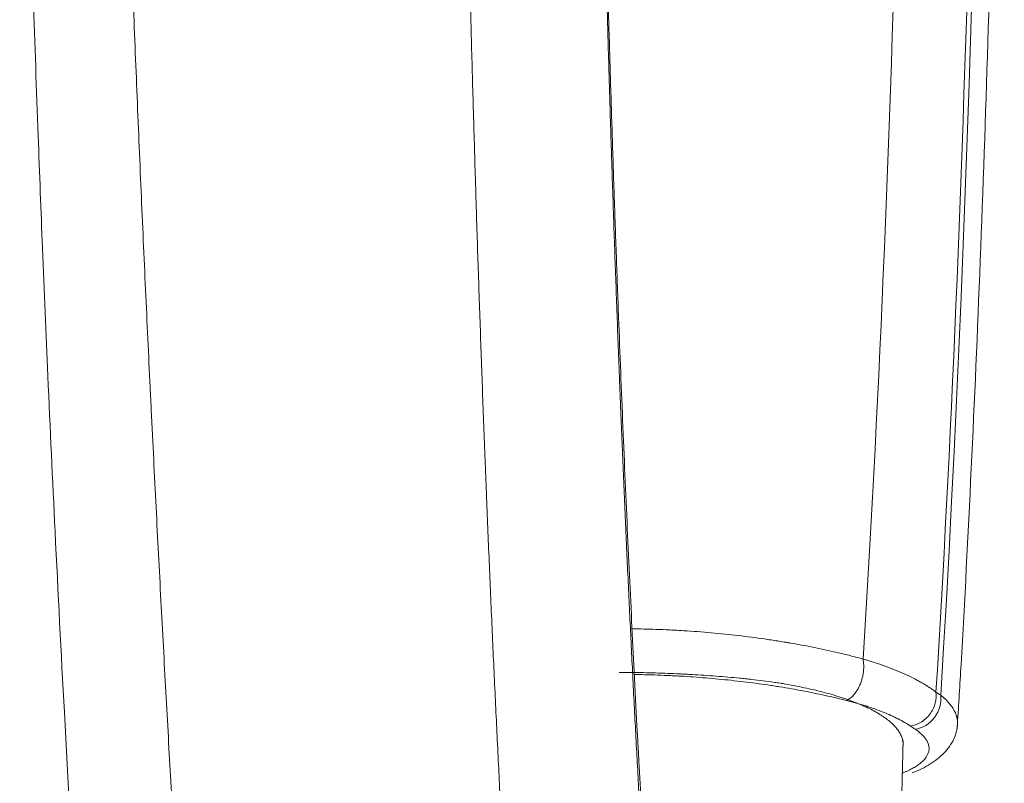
# Model space of a CAD drawing. Header units: millimetres. Extents: x -10 to 594, y 0 to 420.
# Tile 418 of 656: x 208.34 to 210.99, y 276.06 to 278.11. Entities that reach past the tile are written whole.
import ezdxf

# ---------------------------------------------------------------- set-up
doc = ezdxf.new("R2010")
doc.units = ezdxf.units.MM
doc.layers.add('1', color=7, linetype='Continuous', true_color=0xffffff)

msp = doc.modelspace()

# ---------------------------------------------------------------- linework, layer by layer
at = {"layer": '1', "color": 155, "linetype": 'Continuous', "lineweight": 13}
for centre, major_axis, ratio, start_param, end_param in [((210.4461, 281.0162), (0, -7.1125), 0.069756, 0.844331, 2.297261), ((210.7499, 276.272), (-0.0415, -0.0625), 0.855118, 0.636777, 2.368469)]:
    msp.add_ellipse(centre, major_axis=major_axis, ratio=ratio, start_param=start_param, end_param=end_param, dxfattribs=at)
at = {"layer": '1', "color": 155, "linetype": 'Continuous', "lineweight": 18}
for points, knots in [([(210.8619, 276.2147), (210.8652, 276.2673), (210.8784, 276.4868), (210.8996, 276.896), (210.9237, 277.4548), (210.9442, 278.0421), (210.9609, 278.6524), (210.9737, 279.2812), (210.9826, 279.9235), (210.9874, 280.5744), (210.9881, 281.2288), (210.9847, 281.8814), (210.9773, 282.5272), (210.9659, 283.1611), (210.9505, 283.778), (210.9314, 284.3734), (210.9085, 284.942), (210.8851, 285.4239), (210.8687, 285.7058), (210.8617, 285.817)], [0, 0, 0, 0, 0.020107, 0.082796, 0.145413, 0.207962, 0.270463, 0.332932, 0.395379, 0.457813, 0.52024, 0.582665, 0.645094, 0.707532, 0.769985, 0.832462, 0.894972, 0.957531, 1, 1, 1, 1]), ([(208.3425, 279.7014), (208.344, 279.5065), (208.3492, 279.1414), (208.3644, 278.6273), (208.3781, 278.1861), (208.3911, 277.815), (208.4042, 277.4754), (208.4193, 277.1196), (208.4387, 276.7006), (208.4637, 276.2129), (208.4829, 275.878), (208.4936, 275.702)], [0, 0, 0, 0, 0.136702, 0.256401, 0.360278, 0.449064, 0.522946, 0.608714, 0.716203, 0.84635, 1, 1, 1, 1]), ([(208.6062, 279.6006), (208.6065, 279.5766), (208.6068, 279.5526), (208.6074, 279.5166), (208.6076, 279.5046), (208.608, 279.4806), (208.6082, 279.4686), (208.6093, 279.4087), (208.6102, 279.3608), (208.6122, 279.2653), (208.6133, 279.2176), (208.6157, 279.1225), (208.6169, 279.075), (208.6185, 279.0157), (208.619, 278.9979), (208.6195, 278.9802), (208.6199, 278.9683), (208.62, 278.9624), (208.6209, 278.9328), (208.623, 278.862), (208.6251, 278.7914), (208.6296, 278.6508), (208.6328, 278.5576), (208.6394, 278.3723), (208.6428, 278.2803), (208.6499, 278.0974), (208.6535, 278.0065), (208.661, 277.8259), (208.6648, 277.7362), (208.6726, 277.5579), (208.6805, 277.3808), (208.6887, 277.2061), (208.694, 277.0977), (208.6956, 277.0652), (208.6971, 277.0328), (208.6979, 277.0166), (208.6982, 277.0112), (208.6987, 277.0005), (208.7011, 276.952), (208.7035, 276.9038), (208.71, 276.7761), (208.7186, 276.6076), (208.7274, 276.4428), (208.7341, 276.3206), (208.7363, 276.2801), (208.7407, 276.1995), (208.743, 276.1595), (208.7497, 276.04), (208.7587, 275.8826), (208.7677, 275.729), (208.7766, 275.5772), (208.7811, 275.5022), (208.7856, 275.4282)], [0, 0, 0, 0, 0.015625, 0.015625, 0.023437, 0.023437, 0.03125, 0.03125, 0.0625, 0.0625, 0.09375, 0.09375, 0.125, 0.125, 0.132812, 0.136719, 0.136719, 0.140625, 0.140625, 0.15625, 0.1875, 0.1875, 0.25, 0.25, 0.3125, 0.3125, 0.375, 0.375, 0.4375, 0.4375, 0.5, 0.5625, 0.5625, 0.578125, 0.585937, 0.585937, 0.589844, 0.589844, 0.59375, 0.625, 0.625, 0.6875, 0.75, 0.75, 0.78125, 0.78125, 0.8125, 0.8125, 0.875, 0.9375, 0.9375, 1, 1, 1, 1]), ([(209.9882, 276.4704), (210.0092, 276.4702), (210.0303, 276.4696), (210.064, 276.4685), (210.0765, 276.4679), (210.0921, 276.4672), (210.0968, 276.4669), (210.103, 276.4666), (210.1062, 276.4664), (210.114, 276.466), (210.1327, 276.4649), (210.1637, 276.4628), (210.1882, 276.4608), (210.2248, 276.4575), (210.2731, 276.4526), (210.3205, 276.4464), (210.3557, 276.4413), (210.3674, 276.4396), (210.3848, 276.4368), (210.3934, 276.4354), (210.4035, 276.4337), (210.4078, 276.433), (210.4107, 276.4325), (210.4122, 276.4322), (210.4365, 276.428), (210.4591, 276.4238), (210.5032, 276.4148), (210.5248, 276.41), (210.5487, 276.4043), (210.5513, 276.4037), (210.5566, 276.4024), (210.5645, 276.4005), (210.5827, 276.396), (210.5981, 276.3919), (210.6082, 276.3892)], [0, 0, 0, 0, 0.095918, 0.095918, 0.152423, 0.152423, 0.166549, 0.173612, 0.180675, 0.180675, 0.208928, 0.265433, 0.321938, 0.321938, 0.434948, 0.547959, 0.547959, 0.604464, 0.604464, 0.632716, 0.646843, 0.653906, 0.653906, 0.660969, 0.660969, 0.773979, 0.773979, 0.88699, 0.88699, 0.901116, 0.901116, 0.915242, 0.943495, 1, 1, 1, 1]), ([(210.6082, 276.3892), (210.6135, 276.3877), (210.6186, 276.3862), (210.6288, 276.3831), (210.6339, 276.3815), (210.6487, 276.3767), (210.6584, 276.3734), (210.6771, 276.3666), (210.6863, 276.3631), (210.7039, 276.356), (210.721, 276.3487), (210.7368, 276.341), (210.7482, 276.3352), (210.752, 276.3332), (210.7593, 276.3292), (210.7628, 276.3272), (210.7733, 276.3212), (210.78, 276.3171), (210.7894, 276.3109), (210.7925, 276.3088), (210.7985, 276.3046), (210.8014, 276.3025), (210.8043, 276.3004)], [0, 0, 0, 0, 0.0625, 0.0625, 0.125, 0.125, 0.25, 0.25, 0.375, 0.375, 0.5, 0.625, 0.625, 0.6875, 0.6875, 0.75, 0.75, 0.875, 0.875, 0.9375, 0.9375, 1, 1, 1, 1]), ([(210.7155, 276.1548), (210.7158, 276.157), (210.716, 276.1625), (210.7154, 276.1681), (210.714, 276.1748), (210.713, 276.1782), (210.7109, 276.1833), (210.7101, 276.185), (210.7084, 276.1884), (210.7075, 276.1901), (210.7044, 276.1951), (210.6997, 276.2018), (210.6909, 276.2117), (210.6839, 276.2182), (210.6763, 276.2246), (210.6721, 276.2278), (210.6655, 276.2326), (210.6621, 276.2349), (210.6585, 276.2373), (210.656, 276.2389), (210.6548, 276.2397), (210.6485, 276.2436), (210.6432, 276.2466), (210.632, 276.2526), (210.6262, 276.2556), (210.614, 276.2614), (210.6076, 276.2642), (210.5878, 276.2726), (210.5736, 276.278), (210.5546, 276.2844), (210.5507, 276.2857), (210.5428, 276.2883), (210.5388, 276.2895), (210.5267, 276.2932), (210.5184, 276.2956), (210.5015, 276.3002), (210.4929, 276.3024), (210.4753, 276.3067), (210.4663, 276.3088), (210.4389, 276.3147), (210.4199, 276.3184), (210.3952, 276.3226), (210.3902, 276.3235), (210.3802, 276.3251), (210.3752, 276.3258), (210.36, 276.3281), (210.3498, 276.3295), (210.3293, 276.3322), (210.3189, 276.3334), (210.3059, 276.3348), (210.3033, 276.3351), (210.298, 276.3356), (210.2954, 276.3359), (210.2876, 276.3367), (210.2823, 276.3372), (210.256, 276.3398), (210.2136, 276.3434), (210.1705, 276.3463), (210.1434, 276.3479), (210.138, 276.3482), (210.1271, 276.3487), (210.1108, 276.3495), (210.0945, 276.3502), (210.0619, 276.3515), (210.0401, 276.3521), (209.9966, 276.353), (209.9748, 276.3532), (209.9529, 276.3532)], [0, 0, 0, 0, 0.019637, 0.049345, 0.049345, 0.079053, 0.079053, 0.093907, 0.093907, 0.108761, 0.108761, 0.138469, 0.168177, 0.197885, 0.197885, 0.227593, 0.227593, 0.242447, 0.249874, 0.249874, 0.257301, 0.257301, 0.287009, 0.287009, 0.316717, 0.316717, 0.346425, 0.346425, 0.405841, 0.405841, 0.420695, 0.420695, 0.435549, 0.435549, 0.465257, 0.465257, 0.494964, 0.494964, 0.524672, 0.524672, 0.584088, 0.584088, 0.598942, 0.598942, 0.613796, 0.613796, 0.643504, 0.643504, 0.673212, 0.673212, 0.680639, 0.680639, 0.688066, 0.688066, 0.70292, 0.70292, 0.762336, 0.821752, 0.821752, 0.836606, 0.836606, 0.85146, 0.881168, 0.881168, 0.940584, 0.940584, 1, 1, 1, 1]), ([(210.7356, 276.2091), (210.7442, 276.2102), (210.7537, 276.2132), (210.772, 276.2238), (210.7808, 276.2315), (210.7947, 276.25), (210.7997, 276.2607), (210.8051, 276.2815), (210.8054, 276.2916), (210.8043, 276.3004)], [0, 0, 0, 0, 0.25, 0.25, 0.5, 0.5, 0.75, 0.75, 1, 1, 1, 1]), ([(210.8169, 276.2919), (210.8215, 276.2883), (210.8257, 276.2847), (210.8333, 276.2773), (210.8403, 276.27), (210.8488, 276.2588), (210.8553, 276.2474), (210.8583, 276.2397), (210.8595, 276.2354), (210.8597, 276.2349), (210.8599, 276.2339), (210.8603, 276.2325), (210.8611, 276.2291), (210.8615, 276.2262), (210.8622, 276.2205), (210.8623, 276.2129), (210.8611, 276.2053), (210.8601, 276.2015), (210.8601, 276.2015)], [0, 0, 0, 0, 0.124856, 0.124856, 0.249711, 0.374567, 0.499423, 0.624278, 0.624278, 0.639885, 0.639885, 0.655492, 0.686706, 0.749134, 0.749134, 0.873989, 0.998845, 1, 1, 1, 1]), ([(210.7407, 276.0833), (210.7582, 276.09), (210.79, 276.1056), (210.8285, 276.1363), (210.8542, 276.173), (210.8611, 276.1996), (210.862, 276.2136)], [0, 0, 0, 0, 0.241495, 0.48861, 0.743623, 1, 1, 1, 1])]:
    msp.add_open_spline(points, degree=3, knots=knots, dxfattribs=at)
at = {"layer": '1', "color": 155, "linetype": 'Continuous', "lineweight": 13}
for points, knots in [([(209.6936, 274.9988), (209.6902, 275.0485), (209.6868, 275.0988), (209.6801, 275.2002), (209.6768, 275.2515), (209.6703, 275.3549), (209.6671, 275.4072), (209.6608, 275.5127), (209.6577, 275.5659), (209.6516, 275.6734), (209.6455, 275.7818), (209.6367, 275.9475), (209.6311, 276.06), (209.6255, 276.1734), (209.6227, 276.2306), (209.6173, 276.346), (209.612, 276.4625), (209.6043, 276.6402), (209.5993, 276.7606), (209.5966, 276.829), (209.5963, 276.8366), (209.5957, 276.8518), (209.5948, 276.8746), (209.5927, 276.928), (209.5886, 277.0353), (209.5829, 277.19), (209.5764, 277.3778), (209.5722, 277.5045), (209.5692, 277.6001), (209.5677, 277.648), (209.5662, 277.6962), (209.5655, 277.7203), (209.5653, 277.7283), (209.5648, 277.7444), (209.5626, 277.8168), (209.5587, 277.9542), (209.5534, 278.1497), (209.5485, 278.3467), (209.5439, 278.5451), (209.5397, 278.745), (209.5357, 278.9464), (209.5333, 279.0816), (209.5311, 279.2174), (209.53, 279.2855), (209.5287, 279.3709), (209.5283, 279.3966), (209.5279, 279.4223), (209.5277, 279.4394), (209.5275, 279.448), (209.5269, 279.4909), (209.5255, 279.5939), (209.5233, 279.7659), (209.5211, 279.9729), (209.5192, 280.1804), (209.5176, 280.3885), (209.5164, 280.5972), (209.5158, 280.7366), (209.5154, 280.8414), (209.5153, 280.8938), (209.5151, 280.955), (209.5151, 280.9856), (209.515, 281.0009), (209.515, 281.0086), (209.515, 281.0124), (209.515, 281.0143), (209.515, 281.0153), (209.515, 281.0158), (209.515, 281.016), (209.515, 281.0161), (209.515, 281.0162), (209.515, 281.0162), (209.515, 281.0162)], [0, 0, 0, 0, 0.03125, 0.03125, 0.0625, 0.0625, 0.09375, 0.09375, 0.125, 0.125, 0.15625, 0.1875, 0.21875, 0.21875, 0.25, 0.25, 0.28125, 0.3125, 0.34375, 0.34375, 0.347656, 0.347656, 0.351563, 0.359375, 0.375, 0.40625, 0.4375, 0.46875, 0.46875, 0.484375, 0.492188, 0.492188, 0.496094, 0.496094, 0.5, 0.53125, 0.5625, 0.59375, 0.625, 0.65625, 0.6875, 0.71875, 0.71875, 0.75, 0.75, 0.757813, 0.761719, 0.761719, 0.765625, 0.765625, 0.78125, 0.8125, 0.84375, 0.875, 0.90625, 0.9375, 0.96875, 0.96875, 0.984375, 0.992188, 0.996094, 0.998047, 0.999023, 0.999512, 0.999756, 0.999878, 0.999939, 0.999969, 0.999985, 0.999985, 1, 1, 1, 1]), ([(209.8793, 281.0162), (209.8794, 280.9505), (209.8798, 280.8191), (209.8807, 280.6226), (209.8818, 280.4267), (209.8833, 280.2312), (209.8851, 280.0363), (209.8873, 279.8419), (209.8889, 279.7127), (209.89, 279.632), (209.8903, 279.6078), (209.8907, 279.5837), (209.8909, 279.5675), (209.891, 279.5595), (209.8916, 279.5192), (209.8921, 279.4871), (209.8935, 279.3908), (209.8946, 279.3268), (209.8967, 279.1993), (209.899, 279.0724), (209.9027, 278.8833), (209.9067, 278.6955), (209.911, 278.5092), (209.9156, 278.3243), (209.9206, 278.1407), (209.9241, 278.0193), (209.9261, 277.9512), (209.9263, 277.9437), (209.9268, 277.9286), (209.927, 277.921), (209.9277, 277.8984), (209.9291, 277.8532), (209.9324, 277.7482), (209.9372, 277.5995), (209.9434, 277.4231), (209.9476, 277.3069), (209.9509, 277.2203), (209.9526, 277.1771), (209.9545, 277.1269), (209.9554, 277.1055), (209.956, 277.0912), (209.9562, 277.0841), (209.9588, 277.0199), (209.9635, 276.9068), (209.9707, 276.7399), (209.9757, 276.6305), (209.9808, 276.5221), (209.9834, 276.4683), (209.9886, 276.3617), (209.994, 276.256), (210.0022, 276.1003), (210.0079, 275.9984), (210.0137, 275.8973), (210.0166, 275.8473), (210.0225, 275.7481), (210.0255, 275.699), (210.0317, 275.6017), (210.0347, 275.5535), (210.041, 275.4581), (210.0442, 275.4108), (210.0474, 275.3641)], [0, 0, 0, 0, 0.03125, 0.0625, 0.09375, 0.125, 0.15625, 0.1875, 0.21875, 0.21875, 0.226562, 0.230469, 0.230469, 0.234375, 0.234375, 0.25, 0.25, 0.28125, 0.28125, 0.3125, 0.34375, 0.375, 0.40625, 0.4375, 0.46875, 0.5, 0.5, 0.503906, 0.503906, 0.507813, 0.507813, 0.515625, 0.53125, 0.5625, 0.59375, 0.625, 0.625, 0.640625, 0.648437, 0.652344, 0.652344, 0.65625, 0.65625, 0.6875, 0.71875, 0.75, 0.75, 0.78125, 0.78125, 0.8125, 0.84375, 0.875, 0.875, 0.90625, 0.90625, 0.9375, 0.9375, 0.96875, 0.96875, 1, 1, 1, 1]), ([(210.5635, 276.278), (210.545, 276.2826), (210.526, 276.2871), (210.4871, 276.2956), (210.4673, 276.2997), (210.4367, 276.3055), (210.4162, 276.3092), (210.3951, 276.3128), (210.3818, 276.3149), (210.3791, 276.3153), (210.3738, 276.3162), (210.3658, 276.3174), (210.3469, 276.3203), (210.3307, 276.3226), (210.298, 276.3269), (210.254, 276.3322), (210.2091, 276.3365), (210.1637, 276.3403), (210.1407, 276.3419), (210.1118, 276.3436), (210.106, 276.3439), (210.0972, 276.3443), (210.0943, 276.3445), (210.0885, 276.3447), (210.0739, 276.3454), (210.0594, 276.346), (210.0301, 276.347), (210.0125, 276.3474), (209.995, 276.3476)], [0, 0, 0, 0, 0.114159, 0.114159, 0.228317, 0.228317, 0.285396, 0.342476, 0.342476, 0.356745, 0.356745, 0.371015, 0.399555, 0.456634, 0.456634, 0.570793, 0.684951, 0.684951, 0.79911, 0.79911, 0.827649, 0.827649, 0.841919, 0.841919, 0.856189, 0.913268, 0.913268, 1, 1, 1, 1]), ([(210.7356, 276.2091), (210.7307, 276.2124), (210.7254, 276.2157), (210.7143, 276.2221), (210.7085, 276.2252), (210.6993, 276.2299), (210.6962, 276.2315), (210.6898, 276.2346), (210.6865, 276.2361), (210.6765, 276.2406), (210.6626, 276.2465), (210.6477, 276.2522), (210.638, 276.2557), (210.636, 276.2564), (210.6321, 276.2578), (210.6261, 276.2598), (210.62, 276.2618), (210.6077, 276.2657), (210.5992, 276.2683), (210.5861, 276.272), (210.5817, 276.2732), (210.5749, 276.275), (210.5727, 276.2756), (210.5681, 276.2768), (210.5658, 276.2774), (210.5635, 276.278)], [0, 0, 0, 0, 0.125, 0.125, 0.250001, 0.250001, 0.312501, 0.312501, 0.375001, 0.375001, 0.500002, 0.625002, 0.625002, 0.656252, 0.656252, 0.687503, 0.750003, 0.750003, 0.875003, 0.875003, 0.937504, 0.937504, 0.968754, 0.968754, 1, 1, 1, 1]), ([(210.7122, 276.0821), (210.7149, 276.0831), (210.7187, 276.0846), (210.7223, 276.0861), (210.7247, 276.0872), (210.7259, 276.0877), (210.7318, 276.0904), (210.7362, 276.0925), (210.7443, 276.097), (210.752, 276.1015), (210.7618, 276.1085), (210.7672, 276.1133), (210.7709, 276.117), (210.7726, 276.1189), (210.7745, 276.1211), (210.7752, 276.122), (210.7757, 276.1227), (210.776, 276.123), (210.7781, 276.1258), (210.7797, 276.1284), (210.7823, 276.1335), (210.7844, 276.1387), (210.7858, 276.1465), (210.7856, 276.1517), (210.785, 276.1557), (210.7846, 276.1576), (210.784, 276.1599), (210.7837, 276.1609), (210.7834, 276.1616), (210.7833, 276.1619), (210.7822, 276.1649), (210.7798, 276.1702), (210.7744, 276.178), (210.7675, 276.1856), (210.7617, 276.1907), (210.7554, 276.1957), (210.752, 276.1982), (210.7483, 276.2006)], [0, 0, 0, 0, 0.03125, 0.046875, 0.046875, 0.0625, 0.0625, 0.125, 0.125, 0.1875, 0.25, 0.3125, 0.3125, 0.34375, 0.359375, 0.367188, 0.367188, 0.375, 0.375, 0.4375, 0.4375, 0.5, 0.5625, 0.625, 0.625, 0.65625, 0.671875, 0.679688, 0.679688, 0.6875, 0.6875, 0.75, 0.8125, 0.875, 0.9375, 0.9375, 1, 1, 1, 1])]:
    msp.add_open_spline(points, degree=3, knots=knots, dxfattribs=at)
at = {"layer": '1', "color": 155, "linetype": 'Continuous', "lineweight": 18}
for points in [[(210.0289, 275.7228), (209.9953, 276.2662), (209.9417, 277.5077), (209.9039, 278.8573), (209.8829, 280.2883), (209.8812, 281.0162)], [(210.7061, 275.7832), (210.7112, 275.9766), (210.7161, 276.17)]]:
    msp.add_open_spline(points, degree=2, dxfattribs=at)
at = {"layer": '1', "color": 155, "linetype": 'Continuous', "lineweight": 13}
for points in [[(210.7025, 278.5857), (210.6811, 277.7763), (210.649, 277.0277), (210.6082, 276.3892)], [(210.8043, 276.3004), (210.8443, 276.9454), (210.8761, 277.695), (210.8975, 278.5032)], [(210.8042, 276.3004), (210.8085, 276.2975), (210.8127, 276.2947), (210.8169, 276.2919)], [(210.7483, 276.2006), (210.7441, 276.2035), (210.7398, 276.2063), (210.7356, 276.2091)]]:
    msp.add_open_spline(points, degree=3, dxfattribs=at)
msp.add_rational_spline([(210.5635, 276.278), (210.6266, 276.3026), (210.6082, 276.3892)], [1, 0.580549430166, 0.999913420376], degree=2, dxfattribs=at)

doc.saveas('drawing.dxf')
